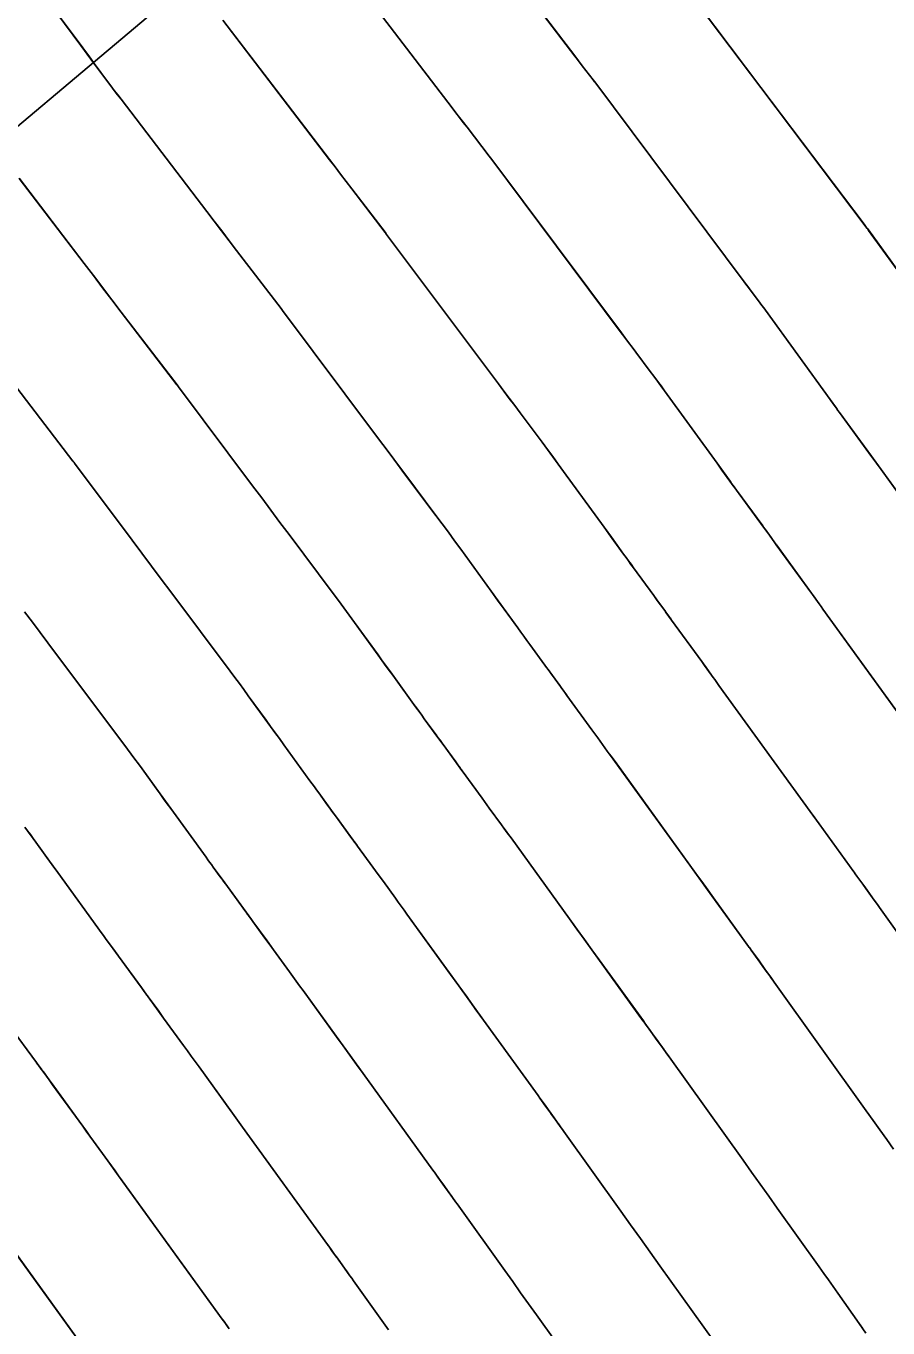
# Model space of a CAD drawing. Extents: x 954385 to 988206, y 1868364 to 1924553.
# Drawn here: x 955938.46 to 955958.51, y 1922725.09 to 1922755.37 of the extents above; entities that cross this region are included whole.
import ezdxf

# ---------------------------------------------------------------- set-up
doc = ezdxf.new("R2010")
doc.units = 0
for name, color, linetype in [('1', 7, 'Continuous'), ('Default', 7, 'Continuous'), ('Ex_Major Contours', 7, 'Continuous'), ('Ex_Minor Contours', 7, 'Continuous'), ('Slopes', 7, 'Continuous')]:
    doc.layers.add(name, color=color, linetype=linetype)

msp = doc.modelspace()

# ---------------------------------------------------------------- linework, layer by layer
at = {"layer": '1'}
for points in [[(955959.287, 1922743.766), (955958.349, 1922745.059), (955958.227, 1922745.227), (955958.199, 1922745.264), (955958.127, 1922745.363), (955957.385, 1922746.382), (955957.348, 1922746.433), (955957.311, 1922746.484), (955957.163, 1922746.689), (955955.661, 1922748.762), (955955.621, 1922748.818), (955955.58, 1922748.873), (955955.539, 1922748.929), (955955.498, 1922748.984), (955955.291, 1922749.26), (955955.208, 1922749.37), (955955.167, 1922749.425), (955951.69, 1922754.074), (955951.654, 1922754.121), (955951.401, 1922754.45), (955951.315, 1922754.563), (955951.229, 1922754.676), (955947.785, 1922759.182)], [(955959.502, 1922738.349), (955956.999, 1922741.812), (955956.955, 1922741.873), (955956.91, 1922741.934), (955956.777, 1922742.117), (955956.733, 1922742.178), (955955.912, 1922743.309), (955955.793, 1922743.473), (955955.753, 1922743.528), (955955.613, 1922743.719), (955954.988, 1922744.578), (955954.95, 1922744.63), (955954.912, 1922744.682), (955954.874, 1922744.734), (955954.837, 1922744.786), (955954.573, 1922745.15), (955954.535, 1922745.202), (955953.314, 1922746.888), (955953.232, 1922747.001), (955953.149, 1922747.115), (955953.065, 1922747.227), (955952.981, 1922747.34), (955952.645, 1922747.789), (955952.561, 1922747.902), (955952.477, 1922748.014), (955952.393, 1922748.126), (955952.309, 1922748.239), (955949.27, 1922752.3), (955949.234, 1922752.347), (955948.721, 1922753.018), (955948.635, 1922753.131), (955948.548, 1922753.244), (955948.462, 1922753.357), (955948.375, 1922753.47), (955945.414, 1922757.344)], [(955938.798, 1922756.19), (955939.742, 1922754.916), (955939.974, 1922754.604), (955940.36, 1922754.082), (955940.438, 1922753.978), (955940.516, 1922753.874), (955940.594, 1922753.771), (955940.673, 1922753.668), (955942.668, 1922751.058), (955942.841, 1922750.831), (955943.014, 1922750.605), (955943.187, 1922750.379), (955943.36, 1922750.152), (955944.395, 1922748.8), (955944.43, 1922748.755), (955944.431, 1922748.753), (955946.591, 1922745.865), (955946.761, 1922745.639), (955946.931, 1922745.412), (955947.1, 1922745.185), (955947.27, 1922744.959), (955947.996, 1922743.989), (955948.141, 1922743.794), (955948.286, 1922743.598), (955948.431, 1922743.401), (955948.574, 1922743.204), (955949.28, 1922742.229), (955949.508, 1922741.914), (955949.9, 1922741.373), (955949.971, 1922741.276), (955950.041, 1922741.179), (955950.112, 1922741.082), (955950.182, 1922740.985), (955950.531, 1922740.506), (955950.643, 1922740.353), (955950.893, 1922740.009), (955950.925, 1922739.966), (955951.038, 1922739.81), (955951.044, 1922739.802), (955951.624, 1922739.003), (955951.759, 1922738.817), (955951.983, 1922738.509), (955952.027, 1922738.447), (955952.072, 1922738.386), (955952.117, 1922738.324), (955952.162, 1922738.262), (955953.904, 1922735.852), (955954.041, 1922735.662), (955954.179, 1922735.471), (955954.317, 1922735.281), (955954.454, 1922735.091), (955955.269, 1922733.964), (955955.29, 1922733.936), (955955.331, 1922733.879), (955955.491, 1922733.655), (955955.658, 1922733.424), (955955.783, 1922733.25), (955955.834, 1922733.178), (955955.865, 1922733.134), (955958.006, 1922730.139), (955958.164, 1922729.917), (955958.323, 1922729.696), (955958.481, 1922729.474), (955958.64, 1922729.252)], [(955954.114, 1922755.851), (955957.955, 1922750.762), (955958.022, 1922750.674), (955958.039, 1922750.652), (955958.055, 1922750.629), (955959.789, 1922748.24)], [(955960.872, 1922731.288), (955958.312, 1922734.871), (955958.281, 1922734.914), (955958.219, 1922735), (955958.149, 1922735.098), (955957.97, 1922735.347), (955957.924, 1922735.41), (955957.764, 1922735.633), (955957.724, 1922735.689), (955957.718, 1922735.697), (955957.113, 1922736.533), (955957.011, 1922736.675), (955956.908, 1922736.817), (955956.806, 1922736.959), (955956.703, 1922737.101), (955954.58, 1922740.037), (955954.547, 1922740.083), (955954.513, 1922740.129), (955954.48, 1922740.175), (955954.446, 1922740.222), (955954.279, 1922740.452), (955954.179, 1922740.59), (955953.479, 1922741.554), (955953.354, 1922741.726), (955953.318, 1922741.776), (955953.146, 1922742.011), (955953.063, 1922742.125), (955952.591, 1922742.773), (955952.534, 1922742.852), (955952.477, 1922742.93), (955952.42, 1922743.009), (955952.363, 1922743.087), (955952.078, 1922743.48), (955951.908, 1922743.716), (955950.967, 1922745.014), (955950.843, 1922745.185), (955950.717, 1922745.356), (955950.592, 1922745.526), (955950.465, 1922745.696), (955949.957, 1922746.374), (955949.831, 1922746.543), (955949.704, 1922746.713), (955949.577, 1922746.882), (955949.45, 1922747.052), (955946.851, 1922750.527), (955946.814, 1922750.574), (955946.041, 1922751.585), (955945.911, 1922751.755), (955945.781, 1922751.924), (955945.651, 1922752.094), (955945.521, 1922752.264), (955943.043, 1922755.506)], [(955957.996, 1922724.97), (955957.838, 1922725.196), (955957.346, 1922725.898), (955957.237, 1922726.052), (955957.129, 1922726.207), (955957.019, 1922726.361), (955956.91, 1922726.514), (955955.935, 1922727.877), (955955.736, 1922728.155), (955955.537, 1922728.434), (955955.338, 1922728.712), (955955.139, 1922728.99), (955953.419, 1922731.398), (955953.393, 1922731.434), (955953.367, 1922731.47), (955953.263, 1922731.615), (955953.145, 1922731.779), (955952.996, 1922731.988), (955952.856, 1922732.181), (955952.821, 1922732.231), (955951.795, 1922733.649), (955951.622, 1922733.888), (955951.45, 1922734.126), (955951.277, 1922734.365), (955951.105, 1922734.603), (955949.743, 1922736.487), (955949.687, 1922736.564), (955949.631, 1922736.642), (955949.575, 1922736.719), (955949.519, 1922736.796), (955949.238, 1922737.183), (955949.126, 1922737.337), (955949.07, 1922737.415), (955948.608, 1922738.051), (955948.58, 1922738.089), (955948.525, 1922738.166), (955948.457, 1922738.259), (955948.139, 1922738.695), (955948.045, 1922738.823), (955947.727, 1922739.26), (955947.666, 1922739.344), (955947.605, 1922739.427), (955947.545, 1922739.511), (955947.484, 1922739.595), (955946.938, 1922740.348), (955946.748, 1922740.611), (955946.652, 1922740.743), (955946.104, 1922741.5), (955945.98, 1922741.67), (955945.856, 1922741.84), (955945.731, 1922742.008), (955945.605, 1922742.177), (955944.582, 1922743.543), (955944.37, 1922743.827), (955944.158, 1922744.111), (955943.945, 1922744.395), (955943.733, 1922744.679), (955942.011, 1922746.98), (955941.975, 1922747.027), (955940.68, 1922748.72), (955940.463, 1922749.003), (955940.247, 1922749.286), (955940.03, 1922749.569), (955939.814, 1922749.852), (955938.302, 1922751.829)], [(955937.926, 1922747.383), (955939.556, 1922745.253), (955939.588, 1922745.211), (955939.592, 1922745.206), (955940.935, 1922743.41), (955941.16, 1922743.11), (955941.384, 1922742.81), (955941.609, 1922742.51), (955941.834, 1922742.21), (955943.215, 1922740.365), (955943.32, 1922740.223), (955943.425, 1922740.082), (955943.53, 1922739.939), (955943.633, 1922739.797), (955944.15, 1922739.083), (955944.357, 1922738.797), (955944.461, 1922738.655), (955945.068, 1922737.816), (955945.119, 1922737.746), (955945.17, 1922737.676), (955945.221, 1922737.606), (955945.272, 1922737.535), (955945.528, 1922737.184), (955945.63, 1922737.044), (955945.681, 1922736.974), (955946.02, 1922736.509), (955946.147, 1922736.334), (955946.173, 1922736.299), (955946.527, 1922735.811), (955946.65, 1922735.641), (955946.774, 1922735.471), (955947.055, 1922735.084), (955947.122, 1922734.991), (955947.19, 1922734.898), (955947.257, 1922734.805), (955947.324, 1922734.712), (955948.338, 1922733.31), (955948.529, 1922733.045), (955948.721, 1922732.781), (955948.912, 1922732.516), (955949.103, 1922732.252), (955950.372, 1922730.497), (955950.417, 1922730.435), (955950.549, 1922730.251), (955950.66, 1922730.097), (955950.692, 1922730.053), (955950.832, 1922729.857), (955950.911, 1922729.748), (955950.942, 1922729.705), (955950.973, 1922729.661), (955952.299, 1922727.805), (955952.526, 1922727.488), (955952.752, 1922727.172), (955952.978, 1922726.855), (955953.205, 1922726.538), (955954.482, 1922724.753)], [(955938.431, 1922741.75), (955938.611, 1922741.509), (955938.792, 1922741.268), (955938.972, 1922741.026), (955940.825, 1922738.552), (955940.91, 1922738.438), (955940.995, 1922738.323), (955941.079, 1922738.209), (955941.163, 1922738.093), (955941.581, 1922737.516), (955941.832, 1922737.17), (955942.652, 1922736.038), (955942.693, 1922735.981), (955942.734, 1922735.924), (955942.776, 1922735.867), (955942.817, 1922735.81), (955943.024, 1922735.526), (955943.148, 1922735.356), (955943.584, 1922734.759), (955943.708, 1922734.588), (955943.737, 1922734.547), (955944.018, 1922734.16), (955944.118, 1922734.022), (955944.219, 1922733.884), (955944.591, 1922733.371), (955944.67, 1922733.263), (955944.749, 1922733.154), (955944.827, 1922733.046), (955944.906, 1922732.937), (955945.681, 1922731.865), (955945.836, 1922731.65), (955945.991, 1922731.436), (955946.147, 1922731.221), (955946.302, 1922731.006), (955947.924, 1922728.764), (955947.96, 1922728.713), (955948.08, 1922728.547), (955948.161, 1922728.434), (955948.198, 1922728.382), (955948.344, 1922728.179), (955948.454, 1922728.026), (955948.49, 1922727.976), (955948.527, 1922727.925), (955949.598, 1922726.426), (955949.782, 1922726.168), (955949.967, 1922725.91), (955950.151, 1922725.651), (955950.336, 1922725.393), (955952.054, 1922722.991)], [(955946.896, 1922725.047), (955946.081, 1922726.188), (955946.039, 1922726.246), (955945.997, 1922726.304), (955945.872, 1922726.479), (955945.683, 1922726.741), (955945.641, 1922726.8), (955945.559, 1922726.914), (955945.48, 1922727.024), (955945.475, 1922727.031), (955943.501, 1922729.76), (955943.381, 1922729.925), (955943.262, 1922730.09), (955943.143, 1922730.255), (955943.023, 1922730.42), (955942.487, 1922731.162), (955942.397, 1922731.286), (955942.307, 1922731.41), (955942.217, 1922731.535), (955942.127, 1922731.659), (955941.663, 1922732.297), (955941.548, 1922732.456), (955941.302, 1922732.796), (955941.257, 1922732.857), (955941.147, 1922733.008), (955940.616, 1922733.738), (955940.489, 1922733.912), (955940.362, 1922734.086), (955940.33, 1922734.129), (955940.299, 1922734.173), (955940.267, 1922734.216), (955940.235, 1922734.26), (955939.203, 1922735.685), (955939.012, 1922735.949), (955938.692, 1922736.39), (955938.629, 1922736.478), (955938.564, 1922736.565), (955938.5, 1922736.653), (955938.434, 1922736.74)], [(955943.187, 1922725.074), (955943.139, 1922725.141), (955943.086, 1922725.215), (955943.027, 1922725.297), (955940.7, 1922728.514), (955940.616, 1922728.63), (955940.533, 1922728.745), (955940.45, 1922728.86), (955940.366, 1922728.975), (955940.033, 1922729.436), (955939.95, 1922729.551), (955939.866, 1922729.667), (955939.783, 1922729.782), (955939.699, 1922729.897), (955939.108, 1922730.711), (955939.001, 1922730.858), (955938.853, 1922731.062), (955938.816, 1922731.113), (955938.707, 1922731.263), (955938.083, 1922732.119)], [(955937.898, 1922727.269), (955940.578, 1922723.564)]]:
    msp.add_lwpolyline(points, dxfattribs=at)
at = {"layer": 'Default'}
msp.add_arc((955068.332, 1922107.114), 1145.916, 31.460692, 46.414195, dxfattribs=at)
at = {"layer": 'Ex_Major Contours'}
for points in [[(955960.872, 1922731.288), (955958.311, 1922734.871), (955958.28, 1922734.914), (955958.242, 1922734.968), (955958.226, 1922734.99), (955958.219, 1922735), (955958.166, 1922735.073), (955958.148, 1922735.097), (955957.993, 1922735.315), (955957.925, 1922735.41), (955957.788, 1922735.601), (955957.776, 1922735.617), (955957.765, 1922735.633), (955957.735, 1922735.673), (955957.723, 1922735.689), (955957.717, 1922735.697), (955956.908, 1922736.817), (955956.702, 1922737.1), (955954.58, 1922740.036), (955954.547, 1922740.083), (955954.513, 1922740.129), (955954.48, 1922740.175), (955954.446, 1922740.221), (955954.246, 1922740.498), (955954.179, 1922740.59), (955953.479, 1922741.554), (955953.467, 1922741.571), (955953.441, 1922741.605), (955953.429, 1922741.622), (955953.366, 1922741.71), (955953.342, 1922741.743), (955953.318, 1922741.776), (955953.175, 1922741.972), (955953.119, 1922742.049), (955953.063, 1922742.125), (955952.59, 1922742.773), (955952.533, 1922742.851), (955952.476, 1922742.93), (955952.419, 1922743.008), (955952.362, 1922743.087), (955952.134, 1922743.401), (955952.021, 1922743.558), (955951.907, 1922743.715), (955950.967, 1922745.013), (955950.842, 1922745.184), (955950.717, 1922745.355), (955950.591, 1922745.525), (955950.464, 1922745.695), (955949.957, 1922746.373), (955949.83, 1922746.543), (955949.703, 1922746.712), (955949.576, 1922746.882), (955949.45, 1922747.052), (955946.85, 1922750.527), (955946.839, 1922750.542), (955946.822, 1922750.563), (955946.813, 1922750.573), (955946.04, 1922751.584), (955945.91, 1922751.754), (955945.78, 1922751.924), (955945.65, 1922752.094), (955945.521, 1922752.263), (955943.044, 1922755.506)], [(955938.434, 1922736.739), (955938.499, 1922736.652), (955938.563, 1922736.564), (955938.628, 1922736.477), (955938.692, 1922736.389), (955938.947, 1922736.036), (955939.074, 1922735.86), (955939.202, 1922735.684), (955940.235, 1922734.259), (955940.266, 1922734.216), (955940.298, 1922734.172), (955940.33, 1922734.128), (955940.361, 1922734.085), (955940.488, 1922733.911), (955940.52, 1922733.868), (955940.552, 1922733.824), (955940.584, 1922733.781), (955940.615, 1922733.737), (955941.142, 1922733.014), (955941.161, 1922732.988), (955941.184, 1922732.955), (955941.194, 1922732.942), (955941.199, 1922732.936), (955941.257, 1922732.857), (955941.269, 1922732.842), (955941.28, 1922732.827), (955941.291, 1922732.812), (955941.302, 1922732.796), (955941.549, 1922732.456), (955941.664, 1922732.298), (955942.128, 1922731.659), (955942.218, 1922731.535), (955942.308, 1922731.41), (955942.398, 1922731.286), (955942.487, 1922731.162), (955943.262, 1922730.09), (955943.501, 1922729.76), (955945.474, 1922727.03), (955945.484, 1922727.017), (955945.498, 1922726.998), (955945.503, 1922726.991), (955945.595, 1922726.862), (955945.645, 1922726.793), (955945.661, 1922726.77), (955945.693, 1922726.726), (955945.704, 1922726.711), (955945.83, 1922726.538), (955945.851, 1922726.509), (955945.872, 1922726.479), (955945.893, 1922726.45), (955945.914, 1922726.421), (955945.997, 1922726.304), (955946.038, 1922726.246), (955946.08, 1922726.188), (955946.895, 1922725.047)]]:
    msp.add_lwpolyline(points, dxfattribs=at)
at = {"layer": 'Ex_Minor Contours'}
for points in [[(955947.785, 1922759.182), (955951.228, 1922754.675), (955951.314, 1922754.562), (955951.4, 1922754.45), (955951.652, 1922754.12), (955951.662, 1922754.107), (955951.687, 1922754.077), (955951.69, 1922754.074), (955955.167, 1922749.425), (955955.249, 1922749.314), (955955.332, 1922749.204), (955955.497, 1922748.983), (955955.538, 1922748.928), (955955.579, 1922748.872), (955955.62, 1922748.817), (955955.661, 1922748.761), (955957.162, 1922746.688), (955957.236, 1922746.586), (955957.31, 1922746.484), (955957.347, 1922746.433), (955957.384, 1922746.382), (955958.128, 1922745.364), (955958.164, 1922745.314), (955958.209, 1922745.252), (955958.227, 1922745.227), (955958.236, 1922745.215), (955958.335, 1922745.077), (955958.35, 1922745.057), (955959.298, 1922743.75)], [(955959.569, 1922738.256), (955956.998, 1922741.811), (955956.954, 1922741.872), (955956.91, 1922741.933), (955956.755, 1922742.147), (955956.733, 1922742.178), (955955.915, 1922743.305), (955955.904, 1922743.32), (955955.887, 1922743.343), (955955.881, 1922743.35), (955955.807, 1922743.454), (955955.794, 1922743.473), (955955.78, 1922743.491), (955955.767, 1922743.51), (955955.753, 1922743.528), (955955.651, 1922743.669), (955955.614, 1922743.719), (955955.596, 1922743.744), (955954.987, 1922744.577), (955954.949, 1922744.629), (955954.912, 1922744.681), (955954.874, 1922744.733), (955954.836, 1922744.785), (955954.647, 1922745.045), (955954.534, 1922745.202), (955953.314, 1922746.887), (955953.231, 1922747), (955953.148, 1922747.114), (955953.065, 1922747.227), (955952.981, 1922747.339), (955952.644, 1922747.789), (955952.56, 1922747.901), (955952.476, 1922748.013), (955952.392, 1922748.126), (955952.308, 1922748.238), (955949.27, 1922752.301), (955949.262, 1922752.311), (955949.242, 1922752.335), (955949.233, 1922752.346), (955948.72, 1922753.017), (955948.634, 1922753.13), (955948.547, 1922753.243), (955948.461, 1922753.356), (955948.374, 1922753.469), (955945.415, 1922757.344)], [(955958.64, 1922729.252), (955958.481, 1922729.474), (955958.323, 1922729.695), (955958.164, 1922729.917), (955958.006, 1922730.139), (955955.865, 1922733.134), (955955.834, 1922733.178), (955955.782, 1922733.25), (955955.762, 1922733.279), (955955.741, 1922733.308), (955955.673, 1922733.401), (955955.647, 1922733.438), (955955.512, 1922733.627), (955955.451, 1922733.711), (955955.331, 1922733.879), (955955.321, 1922733.893), (955955.31, 1922733.907), (955955.284, 1922733.942), (955955.269, 1922733.964), (955954.316, 1922735.281), (955953.904, 1922735.852), (955952.161, 1922738.262), (955952.117, 1922738.323), (955952.072, 1922738.385), (955952.027, 1922738.447), (955951.983, 1922738.509), (955951.759, 1922738.817), (955951.624, 1922739.002), (955951.044, 1922739.802), (955951.027, 1922739.825), (955950.993, 1922739.87), (955950.982, 1922739.886), (955950.976, 1922739.893), (955950.925, 1922739.965), (955950.904, 1922739.995), (955950.883, 1922740.024), (955950.68, 1922740.302), (955950.643, 1922740.353), (955950.606, 1922740.404), (955950.568, 1922740.455), (955950.531, 1922740.506), (955950.182, 1922740.984), (955950.111, 1922741.081), (955950.04, 1922741.178), (955949.97, 1922741.275), (955949.9, 1922741.372), (955949.584, 1922741.808), (955949.431, 1922742.018), (955949.279, 1922742.228), (955948.573, 1922743.203), (955948.43, 1922743.4), (955948.286, 1922743.597), (955948.141, 1922743.793), (955947.995, 1922743.988), (955947.269, 1922744.958), (955947.1, 1922745.185), (955946.93, 1922745.412), (955946.761, 1922745.638), (955946.591, 1922745.865), (955944.431, 1922748.754), (955944.418, 1922748.77), (955944.401, 1922748.791), (955944.394, 1922748.799), (955943.36, 1922750.152), (955943.186, 1922750.378), (955943.013, 1922750.605), (955942.84, 1922750.831), (955942.667, 1922751.057), (955940.673, 1922753.668), (955940.595, 1922753.771), (955940.517, 1922753.875), (955940.439, 1922753.979), (955940.361, 1922754.083), (955940.052, 1922754.5), (955939.975, 1922754.604), (955939.898, 1922754.708), (955939.82, 1922754.813), (955939.743, 1922754.917), (955938.809, 1922756.176)], [(955959.808, 1922748.211), (955958.061, 1922750.619), (955958.042, 1922750.645), (955958.03, 1922750.661), (955954.128, 1922755.833)], [(955957.917, 1922725.083), (955957.838, 1922725.196), (955957.346, 1922725.898), (955957.238, 1922726.053), (955957.129, 1922726.207), (955957.02, 1922726.361), (955956.91, 1922726.514), (955955.935, 1922727.877), (955955.736, 1922728.155), (955955.537, 1922728.433), (955955.338, 1922728.712), (955955.139, 1922728.99), (955953.419, 1922731.397), (955953.38, 1922731.452), (955953.315, 1922731.543), (955953.302, 1922731.561), (955953.289, 1922731.579), (955953.276, 1922731.597), (955953.263, 1922731.615), (955953.181, 1922731.728), (955953.148, 1922731.774), (955953.013, 1922731.963), (955952.978, 1922732.012), (955952.874, 1922732.157), (955952.861, 1922732.175), (955952.834, 1922732.212), (955952.82, 1922732.23), (955951.622, 1922733.888), (955951.105, 1922734.603), (955949.743, 1922736.487), (955949.687, 1922736.564), (955949.631, 1922736.641), (955949.575, 1922736.719), (955949.519, 1922736.796), (955949.238, 1922737.183), (955949.126, 1922737.337), (955949.07, 1922737.415), (955948.609, 1922738.051), (955948.595, 1922738.07), (955948.58, 1922738.089), (955948.552, 1922738.127), (955948.538, 1922738.146), (955948.524, 1922738.165), (955948.484, 1922738.221), (955948.466, 1922738.246), (955948.448, 1922738.271), (955948.186, 1922738.631), (955948.139, 1922738.695), (955948.092, 1922738.759), (955948.045, 1922738.823), (955947.999, 1922738.887), (955947.727, 1922739.26), (955947.666, 1922739.343), (955947.605, 1922739.427), (955947.544, 1922739.51), (955947.483, 1922739.594), (955947.033, 1922740.216), (955946.937, 1922740.347), (955946.842, 1922740.479), (955946.747, 1922740.61), (955946.652, 1922740.742), (955946.103, 1922741.499), (955945.979, 1922741.669), (955945.855, 1922741.839), (955945.73, 1922742.008), (955945.605, 1922742.176), (955944.582, 1922743.543), (955944.37, 1922743.827), (955944.157, 1922744.111), (955943.945, 1922744.395), (955943.732, 1922744.678), (955942.011, 1922746.98), (955942.005, 1922746.989), (955941.993, 1922747.003), (955941.981, 1922747.018), (955941.974, 1922747.026), (955940.679, 1922748.719), (955940.463, 1922749.002), (955940.246, 1922749.285), (955940.03, 1922749.568), (955939.814, 1922749.852), (955938.303, 1922751.83)], [(955954.482, 1922724.753), (955953.205, 1922726.538), (955952.978, 1922726.855), (955952.752, 1922727.171), (955952.526, 1922727.488), (955952.299, 1922727.805), (955950.972, 1922729.661), (955950.941, 1922729.704), (955950.91, 1922729.748), (955950.848, 1922729.836), (955950.833, 1922729.857), (955950.817, 1922729.879), (955950.801, 1922729.901), (955950.785, 1922729.923), (955950.687, 1922730.058), (955950.651, 1922730.108), (955950.643, 1922730.119), (955950.534, 1922730.271), (955950.417, 1922730.435), (955950.406, 1922730.451), (955950.383, 1922730.481), (955950.372, 1922730.497), (955949.103, 1922732.251), (955948.529, 1922733.045), (955947.324, 1922734.712), (955947.257, 1922734.805), (955947.19, 1922734.898), (955947.122, 1922734.991), (955947.055, 1922735.084), (955946.774, 1922735.471), (955946.651, 1922735.641), (955946.527, 1922735.811), (955946.173, 1922736.299), (955946.156, 1922736.322), (955946.139, 1922736.345), (955946.104, 1922736.393), (955946.088, 1922736.413), (955946.073, 1922736.434), (955946.035, 1922736.487), (955946.012, 1922736.519), (955945.681, 1922736.974), (955945.63, 1922737.044), (955945.579, 1922737.114), (955945.528, 1922737.184), (955945.476, 1922737.254), (955945.271, 1922737.535), (955945.22, 1922737.605), (955945.169, 1922737.675), (955945.118, 1922737.745), (955945.067, 1922737.816), (955944.46, 1922738.654), (955944.356, 1922738.797), (955944.253, 1922738.939), (955944.15, 1922739.082), (955944.046, 1922739.225), (955943.633, 1922739.796), (955943.529, 1922739.938), (955943.425, 1922740.081), (955943.32, 1922740.222), (955943.215, 1922740.364), (955941.833, 1922742.209), (955941.609, 1922742.509), (955941.384, 1922742.81), (955941.16, 1922743.11), (955940.935, 1922743.41), (955939.591, 1922745.207), (955939.584, 1922745.217), (955939.571, 1922745.234), (955939.558, 1922745.248), (955939.555, 1922745.252), (955937.926, 1922747.383)], [(955952.054, 1922722.991), (955950.336, 1922725.393), (955950.151, 1922725.651), (955949.966, 1922725.909), (955949.782, 1922726.168), (955949.597, 1922726.426), (955948.526, 1922727.924), (955948.49, 1922727.975), (955948.454, 1922728.026), (955948.381, 1922728.128), (955948.363, 1922728.154), (955948.344, 1922728.179), (955948.326, 1922728.205), (955948.308, 1922728.23), (955948.193, 1922728.388), (955948.179, 1922728.408), (955948.146, 1922728.453), (955948.044, 1922728.596), (955947.96, 1922728.713), (955947.948, 1922728.73), (955947.929, 1922728.755), (955947.923, 1922728.764), (955946.302, 1922731.006), (955945.836, 1922731.65), (955944.906, 1922732.937), (955944.827, 1922733.045), (955944.749, 1922733.154), (955944.67, 1922733.263), (955944.591, 1922733.371), (955944.219, 1922733.884), (955944.069, 1922734.091), (955943.738, 1922734.548), (955943.728, 1922734.561), (955943.718, 1922734.574), (955943.708, 1922734.588), (955943.698, 1922734.601), (955943.651, 1922734.664), (955943.639, 1922734.681), (955943.626, 1922734.698), (955943.596, 1922734.741), (955943.577, 1922734.767), (955943.148, 1922735.355), (955943.107, 1922735.412), (955943.065, 1922735.469), (955943.024, 1922735.526), (955942.982, 1922735.583), (955942.816, 1922735.81), (955942.775, 1922735.867), (955942.734, 1922735.924), (955942.692, 1922735.98), (955942.651, 1922736.037), (955941.831, 1922737.169), (955941.747, 1922737.284), (955941.664, 1922737.4), (955941.58, 1922737.515), (955941.496, 1922737.631), (955941.162, 1922738.092), (955941.078, 1922738.208), (955940.994, 1922738.323), (955940.909, 1922738.437), (955940.824, 1922738.551), (955938.972, 1922741.026), (955938.792, 1922741.267), (955938.611, 1922741.509), (955938.431, 1922741.75)], [(955943.186, 1922725.074), (955943.15, 1922725.124), (955943.085, 1922725.215), (955943.045, 1922725.272), (955943.026, 1922725.297), (955940.616, 1922728.63), (955940.367, 1922728.975), (955940.033, 1922729.436), (955939.95, 1922729.552), (955939.867, 1922729.667), (955939.783, 1922729.782), (955939.7, 1922729.897), (955939.083, 1922730.748), (955939.002, 1922730.858), (955938.867, 1922731.045), (955938.855, 1922731.062), (955938.842, 1922731.079), (955938.829, 1922731.096), (955938.816, 1922731.114), (955938.746, 1922731.207), (955938.733, 1922731.226), (955938.71, 1922731.257), (955938.707, 1922731.262), (955938.082, 1922732.119)], [(955940.577, 1922723.563), (955937.851, 1922727.334)]]:
    msp.add_lwpolyline(points, dxfattribs=at)
at = {"layer": 'Slopes'}
msp.add_lwpolyline([(955957.131, 1922768.928), (955811.323, 1922646.178), (955813.366, 1922651.819), (955811.323, 1922646.178), (955817.231, 1922647.229)], dxfattribs=at)

doc.saveas('drawing.dxf')
